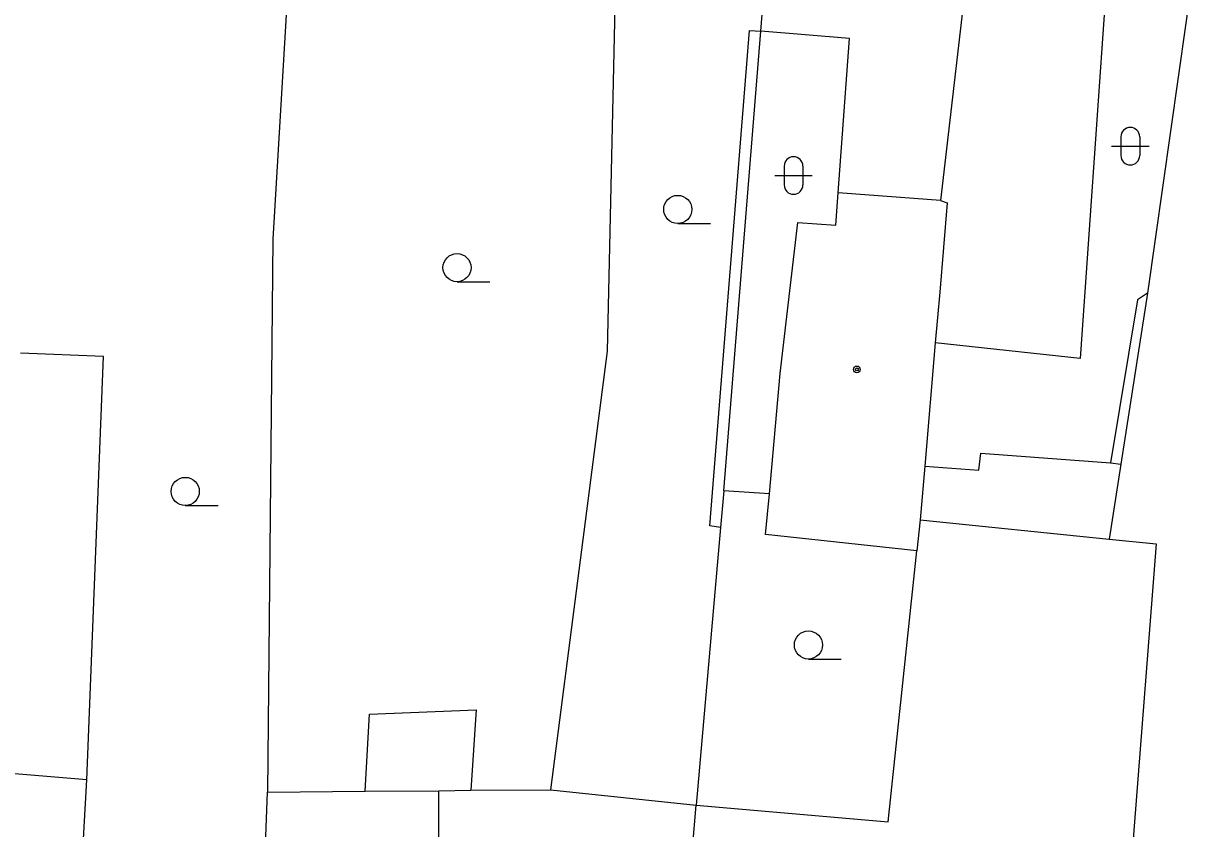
# Model space of a CAD drawing. Extents: x -596229 to -595156, y -1161237 to -1159376.
# Drawn here: x -595549.99 to -595518.82, y -1160982.46 to -1160961.01 of the extents above; entities that cross this region are included whole.
import ezdxf

# ---------------------------------------------------------------- set-up
doc = ezdxf.new("R2010")
doc.units = 0
for name, color, linetype in [('DOP - budovy nerozlisene - VP', 7, 'Continuous'), ('DOP - kresba z DSPS bez souradnic', 7, 'Continuous'), ('DOP - rozhrani ploch obecne', 7, 'Continuous'), ('Level 36', 7, 'Continuous'), ('Level 39', 7, 'Continuous'), ('TM - budovy zdene_ betonove - VP', 7, 'Continuous'), ('TM - rozhrani ploch obecne - VP', 7, 'Continuous')]:
    doc.layers.add(name, color=color, linetype=linetype)

msp = doc.modelspace()

# ---------------------------------------------------------------- linework, layer by layer
at = {"layer": 'DOP - budovy nerozlisene - VP'}
for points in [[(-595547.86, -1160969.89), (-595550.07, -1160969.8)], [(-595548.3, -1160981.16), (-595547.86, -1160969.89)], [(-595548.3, -1160981.16), (-595553.53, -1160980.73)], [(-595548.74, -1160989.03), (-595548.3, -1160981.16)]]:
    msp.add_lwpolyline(points, dxfattribs=at)
at = {"layer": 'DOP - kresba z DSPS bez souradnic'}
for points in [[(-595531.71, -1160974.4), (-595530.65, -1160961.2)], [(-595530.65, -1160961.2), (-595530.35, -1160961.22)], [(-595520.31, -1160968.38), (-595521.03, -1160972.72)], [(-595520.05, -1160968.2), (-595520.31, -1160968.38)], [(-595524.54, -1160972.91), (-595524.49, -1160972.46)], [(-595524.49, -1160972.46), (-595521.03, -1160972.72)], [(-595521.03, -1160972.72), (-595520.76, -1160972.75)], [(-595525.98, -1160972.81), (-595524.54, -1160972.91)], [(-595531.42, -1160974.44), (-595531.71, -1160974.4)], [(-595540.77, -1160979.41), (-595537.93, -1160979.3)], [(-595537.93, -1160979.3), (-595538.07, -1160981.44)], [(-595540.89, -1160981.46), (-595540.77, -1160979.41)], [(-595538.9, -1160989.75), (-595538.92, -1160981.45)]]:
    msp.add_lwpolyline(points, dxfattribs=at)
at = {"layer": 'DOP - rozhrani ploch obecne'}
for points in [[(-595518.82, -1160959.56), (-595520.05, -1160968.2)], [(-595542.96, -1160960.33), (-595543.35, -1160966.76)], [(-595531.33, -1160973.46), (-595530.35, -1160961.22)], [(-595534.43, -1160969.74), (-595534.25, -1160961.77)], [(-595543.35, -1160966.76), (-595543.49, -1160981.49)], [(-595520.05, -1160968.2), (-595520.76, -1160972.75)], [(-595535.94, -1160981.43), (-595534.43, -1160969.74)], [(-595520.76, -1160972.75), (-595521.07, -1160974.75)], [(-595531.33, -1160973.46), (-595531.42, -1160974.44)], [(-595530.12, -1160973.54), (-595531.33, -1160973.46)], [(-595531.42, -1160974.44), (-595532.07, -1160981.84)], [(-595543.8, -1160989.72), (-595543.49, -1160981.49)], [(-595543.49, -1160981.49), (-595540.89, -1160981.46)], [(-595540.89, -1160981.46), (-595538.92, -1160981.45)], [(-595538.92, -1160981.45), (-595538.07, -1160981.44)], [(-595538.07, -1160981.44), (-595535.94, -1160981.43)], [(-595535.94, -1160981.43), (-595532.07, -1160981.84)]]:
    msp.add_lwpolyline(points, dxfattribs=at)
at = {"layer": 'Level 36'}
for p, q in [((-595520.756, -1160964.036), (-595520.756, -1160964.536)), ((-595520.256, -1160964.036), (-595520.256, -1160964.536)), ((-595521.006, -1160964.286), (-595520.006, -1160964.286)), ((-595529.726, -1160964.816), (-595529.726, -1160965.316)), ((-595529.226, -1160964.816), (-595529.226, -1160965.316)), ((-595529.976, -1160965.066), (-595528.976, -1160965.066)), ((-595532.56, -1160966.345), (-595531.685, -1160966.345)), ((-595538.44, -1160967.895), (-595537.565, -1160967.895)), ((-595545.68, -1160973.855), (-595544.805, -1160973.855)), ((-595529.08, -1160977.945), (-595528.205, -1160977.945))]:
    msp.add_line(p, q, dxfattribs=at)
for centre in [(-595532.56, -1160965.97), (-595538.44, -1160967.52), (-595545.68, -1160973.48), (-595529.08, -1160977.57)]:
    msp.add_circle(centre, 0.375, dxfattribs=at)
for centre, start, end in [((-595520.506, -1160964.036), 0, 180), ((-595529.476, -1160964.816), 0, 180), ((-595520.506, -1160964.536), 180, 0), ((-595529.476, -1160965.316), 180, 0)]:
    msp.add_arc(centre, 0.25, start, end, dxfattribs=at)
at = {"layer": 'Level 39'}
for radius in [0.09, 0.0398]:
    msp.add_circle((-595527.79, -1160970.23), radius, dxfattribs=at)
at = {"layer": 'TM - budovy zdene_ betonove - VP'}
for points in [[(-595530.35, -1160961.22), (-595529.59, -1160951.75)], [(-595523.95, -1160951.81), (-595525.56, -1160965.73)], [(-595520.95, -1160957.22), (-595521.84, -1160969.94)], [(-595527.99, -1160961.42), (-595530.35, -1160961.22)], [(-595528.29, -1160965.53), (-595527.99, -1160961.42)], [(-595528.35, -1160966.39), (-595528.29, -1160965.53)], [(-595525.56, -1160965.73), (-595528.29, -1160965.53)], [(-595525.38, -1160965.79), (-595525.58, -1160968.17)], [(-595525.56, -1160965.73), (-595525.38, -1160965.79)], [(-595529.83, -1160970.34), (-595529.36, -1160966.32)], [(-595529.36, -1160966.32), (-595528.35, -1160966.39)], [(-595525.58, -1160968.17), (-595525.7, -1160969.52)], [(-595525.7, -1160969.52), (-595525.98, -1160972.81)], [(-595521.84, -1160969.94), (-595525.7, -1160969.52)], [(-595530.12, -1160973.54), (-595529.83, -1160970.34)], [(-595525.98, -1160972.81), (-595526.1, -1160974.24)], [(-595530.22, -1160974.63), (-595530.12, -1160973.54)], [(-595526.1, -1160974.24), (-595526.19, -1160975.06)], [(-595526.1, -1160974.24), (-595521.07, -1160974.75)], [(-595526.19, -1160975.06), (-595530.22, -1160974.63)], [(-595521.07, -1160974.75), (-595519.82, -1160974.88)], [(-595519.82, -1160974.88), (-595521.05, -1160990.71)], [(-595526.96, -1160982.28), (-595526.19, -1160975.06)], [(-595532.17, -1160982.99), (-595532.07, -1160981.84)], [(-595532.07, -1160981.84), (-595526.96, -1160982.28)]]:
    msp.add_lwpolyline(points, dxfattribs=at)
at = {"layer": 'TM - rozhrani ploch obecne - VP'}
msp.add_lwpolyline([(-595534.25, -1160961.77), (-595534.19, -1160958.98)], dxfattribs=at)

doc.saveas('drawing.dxf')
